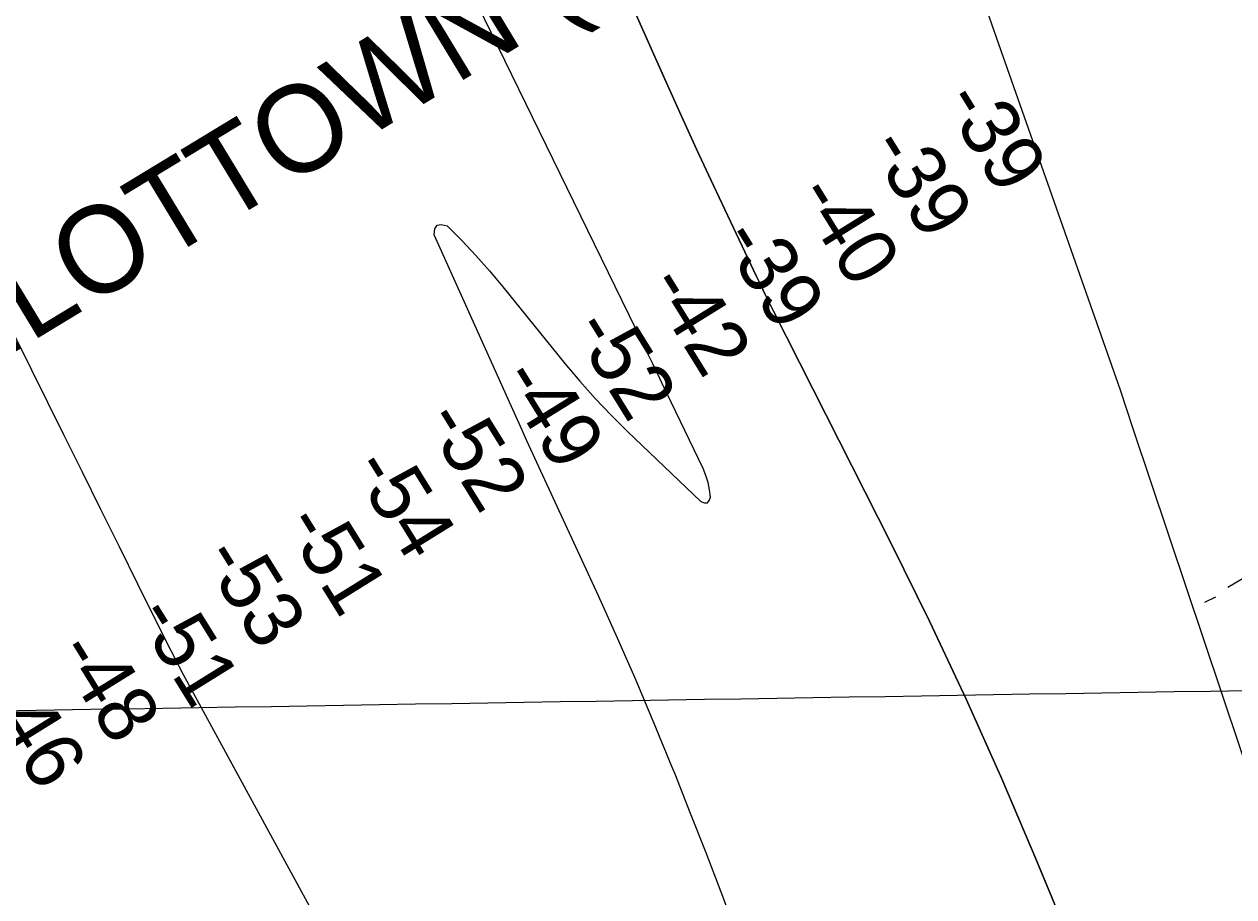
# Model space of a CAD drawing. Extents: x 3914892 to 3953151, y 242587 to 268572.
# Drawn here: x 3940742 to 3942133, y 254251 to 255254 of the extents above; entities that cross this region are included whole.
import ezdxf

# ---------------------------------------------------------------- set-up
doc = ezdxf.new("R2010")
doc.units = 0
for name, color, linetype in [('V-CHAN-NAID', 7, 'Continuous'), ('V-GRID-MAJR', 7, 'Continuous'), ('V-LEVE-TOET', 7, 'Continuous'), ('V-RIVR-RANG', 7, 'Continuous'), ('V-TOPO-DPTH', 7, 'Continuous'), ('V-TOPO-MAJR', 7, 'Continuous'), ('V-TOPO-MINR', 7, 'Continuous')]:
    doc.layers.add(name, color=color, linetype=linetype)

msp = doc.modelspace()

# ---------------------------------------------------------------- linework, layer by layer
at = {"layer": 'V-GRID-MAJR'}
msp.add_spline([(3919048.168, 254080.336), (3924366.077, 254173.55000000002), (3929683.974, 254267.537), (3935001.8570000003, 254362.298), (3940319.725, 254457.832), (3945637.58, 254554.14), (3950955.421, 254651.22100000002), (3950955.4220000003, 254651.22100000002)], degree=3, dxfattribs=at)
at = {"layer": 'V-LEVE-TOET'}
msp.add_line((3942112.2090000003, 254594.89500000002), (3942099.519, 254588.892), dxfattribs=at)
msp.add_lwpolyline([(3942456.447, 254797.589), (3942372.282, 254751.159), (3942126.284, 254606.267)], dxfattribs=at)
at = {"layer": 'V-TOPO-DPTH'}
for points in [[(3942222.1835854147, 254178.56624774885), (3942017.411323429, 254788.53732273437), (3942002.862631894, 254833.05917053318), (3941863.125564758, 255230.66396586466), (3941849.8602663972, 255267.77576200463), (3941836.3326747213, 255304.79011169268), (3941822.4116430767, 255341.65829170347), (3941808.2283181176, 255378.4290252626), (3941793.7566658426, 255415.08989426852), (3941779.1629464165, 255451.70175208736), (3941764.3861262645, 255488.24009312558), (3941749.4872389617, 255524.72942297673), (3941579.4911438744, 255938.1124331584)], [(3941371.8049526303, 255430.60968765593), (3941477.2135094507, 255193.86043153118), (3941496.097033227, 255151.8857217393), (3941515.196269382, 255110.01040822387), (3941534.6190741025, 255068.28418912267), (3941554.2575912, 255026.65736629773), (3941584.2432335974, 254963.73054860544), (3941589.0873052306, 254953.65966643), (3941593.980129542, 254943.6127469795), (3941598.946082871, 254933.60177161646), (3941603.960788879, 254923.6147589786), (3941739.2010033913, 254656.7089016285), (3941783.254322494, 254567.22289612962), (3941825.915262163, 254477.09734491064), (3941866.487632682, 254386.01247511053), (3941905.667623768, 254294.2880595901), (3941974.0386965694, 254128.97463390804)], [(3941974.0386965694, 254128.97463390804), (3941905.667623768, 254294.2880595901), (3941866.487632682, 254386.01247511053), (3941825.915262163, 254477.09734491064), (3941783.254322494, 254567.22289612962), (3941739.2010033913, 254656.7089016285), (3941603.960788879, 254923.6147589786), (3941598.946082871, 254933.60177161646), (3941593.980129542, 254943.6127469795), (3941589.0873052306, 254953.65966643), (3941584.2432335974, 254963.73054860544), (3941554.2575912, 255026.65736629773), (3941534.6190741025, 255068.28418912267), (3941515.196269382, 255110.01040822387), (3941496.097033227, 255151.8857217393), (3941477.2135094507, 255193.86043153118), (3941371.8049526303, 255430.60968765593)]]:
    msp.add_lwpolyline(points, dxfattribs=at)
at = {"layer": 'V-TOPO-MAJR'}
for points in [[(3940492.8571389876, 255376.29237086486), (3940787.3617926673, 254781.8276383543), (3940808.612009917, 254738.95143866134), (3940829.871705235, 254696.07994103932), (3940851.1456176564, 254653.21549652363), (3940872.4290081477, 254610.35575407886), (3940906.0911726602, 254542.5962813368), (3940910.600313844, 254533.6456707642), (3940915.1757350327, 254524.7295421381), (3940919.8505762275, 254515.8651364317), (3940924.591697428, 254507.03521267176), (3941149.359892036, 254093.9825550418)], [(3941560.9998977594, 254210.38643040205), (3941543.7020327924, 254255.8134542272), (3941526.220240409, 254301.1689411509), (3941508.462556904, 254346.4171227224), (3941490.5209459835, 254391.59376739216), (3941486.9692566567, 254400.4580737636), (3941466.7323600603, 254449.84876038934), (3941445.9871036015, 254499.02029792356), (3941424.47930735, 254547.86311182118), (3941402.4631512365, 254596.48677662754), (3941338.5894964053, 254734.6828966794), (3941329.3880294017, 254754.67390606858), (3941320.228732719, 254774.68413760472), (3941311.132691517, 254794.72320236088), (3941302.0788206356, 254814.78148926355), (3941213.7129942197, 255011.37796527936), (3941214.4020224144, 255018.20582070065), (3941216.7961738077, 255022.6065426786), (3941221.748009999, 255023.36656449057), (3941228.4049693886, 255021.69945285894), (3941245.1759080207, 255004.88884712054), (3941261.522533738, 254987.68941109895), (3941277.232690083, 254969.9067296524), (3941292.518533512, 254951.7352179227), (3941363.9194699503, 254863.64933927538), (3941381.038872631, 254843.33224325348), (3941398.653268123, 254823.47125699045), (3941417.0101528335, 254804.2944353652), (3941435.8620303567, 254785.57372349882), (3941520.364469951, 254704.79384030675), (3941524.417312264, 254703.430766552), (3941527.745191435, 254703.5995297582), (3941529.9856258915, 254706.06604840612), (3941531.501097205, 254710.06440401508), (3941530.376438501, 254718.5229252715), (3941528.643193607, 254726.8183998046), (3941525.99706943, 254734.86930425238), (3941522.7423590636, 254742.7571619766), (3941475.8224925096, 254840.5415021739), (3941470.226204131, 254852.17552324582), (3941464.6148363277, 254863.8022484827), (3941458.9808493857, 254875.41802996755), (3941453.3317830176, 254887.02651561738), (3941239.580071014, 255325.18893317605)]]:
    msp.add_lwpolyline(points, dxfattribs=at)
at = {"layer": 'V-TOPO-MINR'}
for points in [[(3942222.1835854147, 254178.56624774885), (3942017.411323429, 254788.53732273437), (3942002.862631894, 254833.05917053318), (3941863.125564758, 255230.66396586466), (3941849.8602663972, 255267.77576200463), (3941836.3326747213, 255304.79011169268), (3941822.4116430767, 255341.65829170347), (3941808.2283181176, 255378.4290252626), (3941793.7566658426, 255415.08989426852), (3941779.1629464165, 255451.70175208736), (3941764.3861262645, 255488.24009312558), (3941749.4872389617, 255524.72942297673), (3941578.6697736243, 255940.10977613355), (3941562.562900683, 255979.56324151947), (3941546.5906455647, 256019.070731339), (3941530.820317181, 256058.65925780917), (3941528.00977624, 256065.7850620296)], [(3941974.0386965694, 254128.97463390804), (3941905.667623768, 254294.2880595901), (3941866.487632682, 254386.01247511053), (3941825.915262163, 254477.09734491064), (3941783.254322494, 254567.22289612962), (3941739.2010033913, 254656.7089016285), (3941603.960788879, 254923.6147589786), (3941598.946082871, 254933.60177161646), (3941593.980129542, 254943.6127469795), (3941589.0873052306, 254953.65966643), (3941584.2432335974, 254963.73054860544), (3941554.2575912, 255026.65736629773), (3941534.6190741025, 255068.28418912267), (3941515.196269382, 255110.01040822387), (3941496.097033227, 255151.8857217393), (3941477.2135094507, 255193.86043153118), (3941371.8049526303, 255430.60968765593)]]:
    msp.add_lwpolyline(points, dxfattribs=at)

# ---------------------------------------------------------------- texts
at = {"layer": 'V-CHAN-NAID'}
msp.add_text('EQUILON PILOTTOWN (2.4)', height=100.00000200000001, rotation=31.235298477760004, dxfattribs=at).set_placement((3940094.202338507, 254490.24016809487))
at = {"layer": 'V-RIVR-RANG'}
for s, height, rotation, p in [('-39', 67.00000000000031, 301.53832571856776, (3941796.8560696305, 255165.01039658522)), ('-39', 67.00000000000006, 301.8201388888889, (3941711.4993297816, 255112.1439553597)), ('-40', 67.00000000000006, 301.8201388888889, (3941627.789119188, 255057.38660113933)), ('-39', 67.00000000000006, 301.8201388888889, (3941541.2983297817, 255007.1129553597)), ('-42', 67.00000000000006, 301.8201388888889, (3941456.6145666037, 254953.9255490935)), ('-52', 67.00000000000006, 301.8201388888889, (3941370.4009350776, 254903.20363246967)), ('-49', 67.00000000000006, 301.8201388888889, (3941287.9424349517, 254846.42905945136)), ('-52', 67.00000000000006, 301.8201388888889, (3941200.1989350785, 254798.17263246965)), ('-54', 67.00000000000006, 301.8201388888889, (3941116.628803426, 254743.19214282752)), ('-51', 67.00000000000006, 301.8201388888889, (3941038.7599083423, 254679.02110088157)), ('-53', 67.00000000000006, 301.8201388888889, (3940944.618777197, 254641.07490331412)), ('-51', 67.00000000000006, 301.8201388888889, (3940868.557908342, 254573.99110088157)), ('-48', 67.00000000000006, 301.8201388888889, (3940776.9211981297, 254532.00946571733)), ('-46', 67.00000000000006, 301.8201388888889, (3940692.0983560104, 254479.04619487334))]:
    msp.add_text(s, height=height, rotation=rotation, dxfattribs=at).set_placement(p)

doc.saveas('drawing.dxf')
